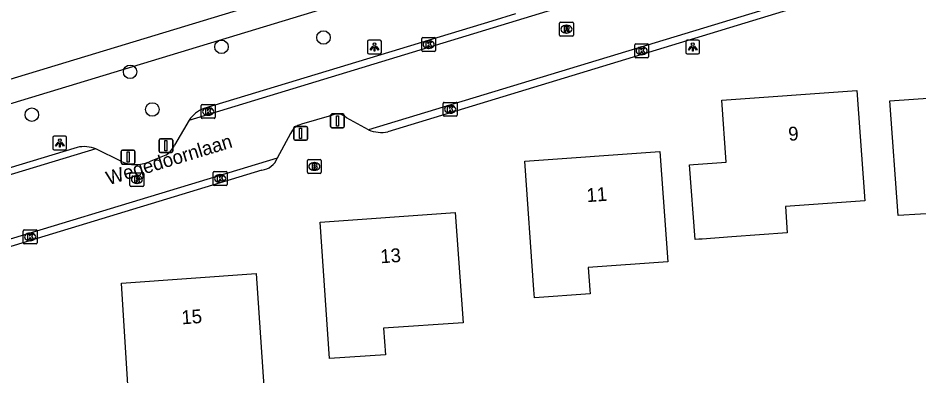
# Model space of a CAD drawing. Extents: x 162675 to 163482, y 379761 to 381227.
# Drawn here: x 162936.4 to 163001.5, y 380743.8 to 380769.6 of the extents above; entities that cross this region are included whole.
import ezdxf

# ---------------------------------------------------------------- set-up
doc = ezdxf.new("R2010")
doc.units = 0
for name, color, linetype in [('IMGEO_Afsluitpaal', 7, 'Continuous'), ('IMGEO_Boom', 7, 'Continuous'), ('IMGEO_Brandkraan', 7, 'Continuous'), ('IMGEO_Kolk', 7, 'Continuous'), ('IMGEO_Lichtpunt', 7, 'Continuous'), ('IMGEO_Openbare_ruimte_label', 7, 'Continuous'), ('IMGEO_Pand', 7, 'Continuous'), ('IMGEO_Pand_nummerreeks', 7, 'Continuous'), ('IMGEO_Rijbaan_lokaal_gesloten', 7, 'Continuous'), ('IMGEO_Rijbaan_lokaal_open', 7, 'Continuous'), ('IMGEO_Rioolput', 7, 'Continuous'), ('IMGEO_Voetpad_open', 7, 'Continuous')]:
    doc.layers.add(name, color=color, linetype=linetype)

msp = doc.modelspace()

# ---------------------------------------------------------------- linework, layer by layer
at = {"layer": 'IMGEO_Afsluitpaal'}
for p, q in [((162958.981, 380761.814), (162958.981, 380762.614)), ((162958.981, 380762.614), (162958.981, 380761.814)), ((162959.081, 380762.714), (162959.871, 380762.714)), ((162959.871, 380762.714), (162959.081, 380762.714)), ((162959.971, 380762.614), (162959.971, 380761.814)), ((162959.971, 380761.814), (162959.971, 380762.614)), ((162956.316, 380760.911), (162956.316, 380761.711)), ((162956.316, 380761.711), (162956.316, 380760.911)), ((162956.416, 380761.811), (162957.206, 380761.811)), ((162957.206, 380761.811), (162956.416, 380761.811)), ((162957.306, 380761.711), (162957.306, 380760.911)), ((162957.306, 380760.911), (162957.306, 380761.711)), ((162959.871, 380761.714), (162959.081, 380761.714)), ((162959.081, 380761.714), (162959.871, 380761.714)), ((162946.576, 380760.02), (162946.576, 380760.82)), ((162946.576, 380760.82), (162946.576, 380760.02)), ((162946.676, 380760.92), (162947.466, 380760.92)), ((162947.466, 380760.92), (162946.676, 380760.92)), ((162947.566, 380760.82), (162947.566, 380760.02)), ((162947.566, 380760.02), (162947.566, 380760.82)), ((162957.206, 380760.811), (162956.416, 380760.811)), ((162956.416, 380760.811), (162957.206, 380760.811)), ((162943.84, 380759.195), (162943.84, 380759.995)), ((162943.84, 380759.995), (162943.84, 380759.195)), ((162943.94, 380760.095), (162944.73, 380760.095)), ((162944.73, 380760.095), (162943.94, 380760.095)), ((162944.83, 380759.995), (162944.83, 380759.195)), ((162944.83, 380759.195), (162944.83, 380759.995)), ((162947.466, 380759.92), (162946.676, 380759.92)), ((162946.676, 380759.92), (162947.466, 380759.92)), ((162944.73, 380759.095), (162943.94, 380759.095)), ((162943.94, 380759.095), (162944.73, 380759.095))]:
    msp.add_line(p, q, dxfattribs=at)
for points in [[(162959.401, 380762.589), (162959.551, 380762.589), (162959.551, 380761.839), (162959.401, 380761.839), (162959.401, 380762.589)], [(162956.736, 380761.686), (162956.886, 380761.686), (162956.886, 380760.936), (162956.736, 380760.936), (162956.736, 380761.686)], [(162946.996, 380760.795), (162947.146, 380760.795), (162947.146, 380760.045), (162946.996, 380760.045), (162946.996, 380760.795)], [(162944.26, 380759.97), (162944.41, 380759.97), (162944.41, 380759.22), (162944.26, 380759.22), (162944.26, 380759.97)]]:
    msp.add_lwpolyline(points, dxfattribs=at)
for centre, start, end in [((162959.081, 380762.614), 90, 180), ((162959.081, 380762.614), 90, 180), ((162959.871, 380762.614), 0, 90), ((162959.871, 380762.614), 360, 90), ((162956.416, 380761.711), 90, 180), ((162956.416, 380761.711), 90, 180), ((162957.206, 380761.711), 0, 90), ((162957.206, 380761.711), 360, 90), ((162959.081, 380761.814), 180, 270), ((162959.081, 380761.814), 180, 270), ((162959.871, 380761.814), 270, 0), ((162959.871, 380761.814), 270, 0), ((162946.676, 380760.82), 90, 180), ((162946.676, 380760.82), 90, 180), ((162947.466, 380760.82), 0, 90), ((162947.466, 380760.82), 360, 90), ((162956.416, 380760.911), 180, 270), ((162956.416, 380760.911), 180, 270), ((162957.206, 380760.911), 270, 0), ((162957.206, 380760.911), 270, 0), ((162943.94, 380759.995), 90, 180), ((162943.94, 380759.995), 90, 180), ((162944.73, 380759.995), 0, 90), ((162944.73, 380759.995), 360, 90), ((162946.676, 380760.02), 180, 270), ((162946.676, 380760.02), 180, 270), ((162947.466, 380760.02), 270, 0), ((162947.466, 380760.02), 270, 0), ((162943.94, 380759.195), 180, 270), ((162943.94, 380759.195), 180, 270), ((162944.73, 380759.195), 270, 0), ((162944.73, 380759.195), 270, 0)]:
    msp.add_arc(centre, 0.1, start, end, dxfattribs=at)
at = {"layer": 'IMGEO_Boom'}
for centre in [(162958.467, 380768.237), (162951.095, 380767.563), (162944.483, 380765.761), (162937.378, 380762.661), (162946.088, 380763.04)]:
    msp.add_circle(centre, 0.489, dxfattribs=at)
at = {"layer": 'IMGEO_Brandkraan'}
for p, q in [((162957.306, 380758.494), (162957.306, 380759.346)), ((162957.381, 380759.42), (162958.233, 380759.42)), ((162957.794, 380759.2), (162957.819, 380759.2)), ((162958.307, 380759.346), (162958.307, 380758.494)), ((162958.233, 380758.42), (162957.381, 380758.42)), ((162957.817, 380758.64), (162957.792, 380758.64))]:
    msp.add_line(p, q, dxfattribs=at)
for points in [[(162957.306, 380758.494), (162957.306, 380759.346)], [(162957.381, 380759.42), (162958.233, 380759.42)], [(162957.654, 380759.12), (162957.654, 380758.72), (162957.867, 380758.72)], [(162957.885, 380759.12), (162957.654, 380759.12)], [(162958.307, 380759.346), (162958.307, 380758.494)], [(162958.233, 380758.42), (162957.381, 380758.42)], [(162957.833, 380759.039), (162957.779, 380759.039), (162957.779, 380758.963)], [(162957.779, 380758.963), (162957.832, 380758.963)], [(162957.841, 380758.887), (162957.779, 380758.887), (162957.779, 380758.806)], [(162957.779, 380758.806), (162957.841, 380758.806)]]:
    msp.add_lwpolyline(points, dxfattribs=at)
for centre, radius, start, end in [((162957.383, 380759.344), 0.0765, 91.55205, 178.44795), ((162957.383, 380759.344), 0.0765, 91.55205, 178.44795), ((162957.889, 380758.975), 0.145, 59.4692, 91.53667), ((162957.914, 380759.022), 0.0922, 285.51372, 58.15012), ((162958.231, 380759.344), 0.0765, 1.55205, 88.44795), ((162958.231, 380759.344), 0.0765, 1.55205, 88.44795), ((162957.383, 380758.496), 0.0765, 181.55205, 268.44795), ((162957.383, 380758.496), 0.0765, 181.55205, 268.44795), ((162957.834, 380759.001), 0.0379, 267.82845, 90.93552), ((162957.842, 380758.846), 0.0404, 269.87594, 90.50774), ((162957.873, 380758.971), 0.251, 268.66757, 293.53466), ((162957.919, 380758.83), 0.105, 301.31148, 78.98903), ((162958.231, 380758.496), 0.0765, 271.55205, 358.44795), ((162958.231, 380758.496), 0.0765, 271.55205, 358.44795)]:
    msp.add_arc(centre, radius, start, end, dxfattribs=at)
for centre, major_axis, ratio, start_param, end_param in [((162957.793, 380758.92), (-0.387, 0.002), 0.722429, 4.712389, 7.853982), ((162957.818, 380758.92), (-0.39, 0.002), 0.717154, 1.570796, 4.712389)]:
    msp.add_ellipse(centre, major_axis=major_axis, ratio=ratio, start_param=start_param, end_param=end_param, dxfattribs=at)
at = {"layer": 'IMGEO_Kolk'}
for p, q in [((162965.647, 380768.231), (162966.499, 380768.231)), ((162965.572, 380767.305), (162965.572, 380768.157)), ((162966.06, 380768.011), (162966.085, 380768.011)), ((162966.573, 380768.157), (162966.573, 380767.305)), ((162980.972, 380766.853), (162980.972, 380767.705)), ((162981.047, 380767.779), (162981.899, 380767.779)), ((162981.46, 380767.559), (162981.485, 380767.559)), ((162981.973, 380767.705), (162981.973, 380766.853)), ((162966.499, 380767.231), (162965.647, 380767.231)), ((162966.083, 380767.451), (162966.058, 380767.451)), ((162981.483, 380766.999), (162981.458, 380766.999)), ((162981.899, 380766.779), (162981.047, 380766.779)), ((162949.627, 380762.471), (162949.627, 380763.323)), ((162949.702, 380763.397), (162950.554, 380763.397)), ((162950.115, 380763.177), (162950.14, 380763.177)), ((162950.628, 380763.323), (162950.628, 380762.471)), ((162967.125, 380762.626), (162967.125, 380763.478)), ((162967.2, 380763.552), (162968.052, 380763.552)), ((162967.613, 380763.332), (162967.638, 380763.332)), ((162968.126, 380763.478), (162968.126, 380762.626)), ((162950.554, 380762.397), (162949.702, 380762.397)), ((162950.138, 380762.617), (162950.113, 380762.617)), ((162968.052, 380762.552), (162967.2, 380762.552)), ((162967.636, 380762.772), (162967.611, 380762.772)), ((162950.492, 380757.624), (162950.492, 380758.476)), ((162950.567, 380758.55), (162951.419, 380758.55)), ((162951.493, 380758.476), (162951.493, 380757.624)), ((162951.003, 380757.77), (162950.978, 380757.77)), ((162950.98, 380758.33), (162951.005, 380758.33)), ((162951.419, 380757.55), (162950.567, 380757.55)), ((162936.756, 380753.4), (162936.756, 380754.252)), ((162936.831, 380754.326), (162937.683, 380754.326)), ((162937.244, 380754.106), (162937.269, 380754.106)), ((162937.757, 380754.252), (162937.757, 380753.4)), ((162937.683, 380753.326), (162936.831, 380753.326)), ((162937.267, 380753.546), (162937.242, 380753.546))]:
    msp.add_line(p, q, dxfattribs=at)
for points in [[(162965.647, 380768.231), (162966.499, 380768.231)], [(162965.572, 380767.305), (162965.572, 380768.157)], [(162965.893, 380767.931), (162966.016, 380767.931), (162966.016, 380767.78), (162966.146, 380767.931), (162966.31, 380767.931), (162966.164, 380767.78), (162966.317, 380767.531), (162966.165, 380767.531), (162966.08, 380767.695), (162966.016, 380767.628), (162966.016, 380767.531), (162965.893, 380767.531), (162965.893, 380767.931)], [(162966.573, 380768.157), (162966.573, 380767.305)], [(162980.972, 380766.853), (162980.972, 380767.705)], [(162981.047, 380767.779), (162981.899, 380767.779)], [(162981.973, 380767.705), (162981.973, 380766.853)], [(162966.499, 380767.231), (162965.647, 380767.231)], [(162981.293, 380767.479), (162981.416, 380767.479), (162981.416, 380767.328), (162981.546, 380767.479), (162981.71, 380767.479), (162981.564, 380767.328), (162981.717, 380767.079), (162981.565, 380767.079), (162981.48, 380767.243), (162981.416, 380767.176), (162981.416, 380767.079), (162981.293, 380767.079), (162981.293, 380767.479)], [(162981.899, 380766.779), (162981.047, 380766.779)], [(162949.627, 380762.471), (162949.627, 380763.323)], [(162949.702, 380763.397), (162950.554, 380763.397)], [(162949.948, 380763.097), (162950.071, 380763.097), (162950.071, 380762.946), (162950.201, 380763.097), (162950.365, 380763.097), (162950.219, 380762.946), (162950.372, 380762.697), (162950.22, 380762.697), (162950.135, 380762.861), (162950.071, 380762.794), (162950.071, 380762.697), (162949.948, 380762.697), (162949.948, 380763.097)], [(162950.628, 380763.323), (162950.628, 380762.471)], [(162967.125, 380762.626), (162967.125, 380763.478)], [(162967.2, 380763.552), (162968.052, 380763.552)], [(162967.446, 380763.252), (162967.569, 380763.252), (162967.569, 380763.101), (162967.699, 380763.252), (162967.863, 380763.252), (162967.717, 380763.101), (162967.87, 380762.852), (162967.718, 380762.852), (162967.633, 380763.016), (162967.569, 380762.949), (162967.569, 380762.852), (162967.446, 380762.852), (162967.446, 380763.252)], [(162968.126, 380763.478), (162968.126, 380762.626)], [(162950.554, 380762.397), (162949.702, 380762.397)], [(162968.052, 380762.552), (162967.2, 380762.552)], [(162950.492, 380757.624), (162950.492, 380758.476)], [(162950.567, 380758.55), (162951.419, 380758.55)], [(162951.493, 380758.476), (162951.493, 380757.624)], [(162950.813, 380758.25), (162950.936, 380758.25), (162950.936, 380758.099), (162951.066, 380758.25), (162951.23, 380758.25), (162951.084, 380758.099), (162951.237, 380757.85), (162951.085, 380757.85), (162951, 380758.014), (162950.936, 380757.947), (162950.936, 380757.85), (162950.813, 380757.85), (162950.813, 380758.25)], [(162951.419, 380757.55), (162950.567, 380757.55)], [(162936.756, 380753.4), (162936.756, 380754.252)], [(162936.831, 380754.326), (162937.683, 380754.326)], [(162937.077, 380754.026), (162937.2, 380754.026), (162937.2, 380753.875), (162937.33, 380754.026), (162937.494, 380754.026), (162937.348, 380753.875), (162937.501, 380753.626), (162937.349, 380753.626), (162937.264, 380753.79), (162937.2, 380753.723), (162937.2, 380753.626), (162937.077, 380753.626), (162937.077, 380754.026)], [(162937.757, 380754.252), (162937.757, 380753.4)], [(162937.683, 380753.326), (162936.831, 380753.326)]]:
    msp.add_lwpolyline(points, dxfattribs=at)
for centre, start, end in [((162965.649, 380768.155), 91.55205, 178.44795), ((162965.649, 380768.155), 91.55205, 178.44795), ((162966.497, 380768.155), 1.55205, 88.44795), ((162966.497, 380768.155), 1.55205, 88.44795), ((162981.049, 380767.703), 91.55205, 178.44795), ((162981.049, 380767.703), 91.55205, 178.44795), ((162981.897, 380767.703), 1.55205, 88.44795), ((162981.897, 380767.703), 1.55205, 88.44795), ((162965.649, 380767.307), 181.55205, 268.44795), ((162965.649, 380767.307), 181.55205, 268.44795), ((162966.497, 380767.307), 271.55205, 358.44795), ((162966.497, 380767.307), 271.55205, 358.44795), ((162981.049, 380766.855), 181.55205, 268.44795), ((162981.049, 380766.855), 181.55205, 268.44795), ((162981.897, 380766.855), 271.55205, 358.44795), ((162981.897, 380766.855), 271.55205, 358.44795), ((162949.704, 380763.321), 91.55205, 178.44795), ((162949.704, 380763.321), 91.55205, 178.44795), ((162950.552, 380763.321), 1.55205, 88.44795), ((162950.552, 380763.321), 1.55205, 88.44795), ((162967.202, 380763.476), 91.55205, 178.44795), ((162967.202, 380763.476), 91.55205, 178.44795), ((162968.05, 380763.476), 1.55205, 88.44795), ((162968.05, 380763.476), 1.55205, 88.44795), ((162949.704, 380762.473), 181.55205, 268.44795), ((162949.704, 380762.473), 181.55205, 268.44795), ((162950.552, 380762.473), 271.55205, 358.44795), ((162950.552, 380762.473), 271.55205, 358.44795), ((162967.202, 380762.628), 181.55205, 268.44795), ((162967.202, 380762.628), 181.55205, 268.44795), ((162968.05, 380762.628), 271.55205, 358.44795), ((162968.05, 380762.628), 271.55205, 358.44795), ((162950.569, 380758.474), 91.55205, 178.44795), ((162950.569, 380758.474), 91.55205, 178.44795), ((162951.417, 380758.474), 1.55205, 88.44795), ((162951.417, 380758.474), 1.55205, 88.44795), ((162950.569, 380757.626), 181.55205, 268.44795), ((162950.569, 380757.626), 181.55205, 268.44795), ((162951.417, 380757.626), 271.55205, 358.44795), ((162951.417, 380757.626), 271.55205, 358.44795), ((162936.833, 380754.25), 91.55205, 178.44795), ((162936.833, 380754.25), 91.55205, 178.44795), ((162937.681, 380754.25), 1.55205, 88.44795), ((162937.681, 380754.25), 1.55205, 88.44795), ((162936.833, 380753.402), 181.55205, 268.44795), ((162936.833, 380753.402), 181.55205, 268.44795), ((162937.681, 380753.402), 271.55205, 358.44795), ((162937.681, 380753.402), 271.55205, 358.44795)]:
    msp.add_arc(centre, 0.0765, start, end, dxfattribs=at)
for centre, major_axis, ratio, start_param, end_param in [((162966.059, 380767.731), (-0.387, 0.002), 0.722429, 4.712389, 7.853982), ((162966.084, 380767.731), (-0.39, 0.002), 0.717154, 1.570796, 4.712389), ((162981.459, 380767.279), (-0.387, 0.002), 0.722429, 4.712389, 7.853982), ((162981.484, 380767.279), (-0.39, 0.002), 0.717154, 1.570796, 4.712389), ((162950.114, 380762.897), (-0.387, 0.002), 0.722429, 4.712389, 7.853982), ((162950.139, 380762.897), (-0.39, 0.002), 0.717154, 1.570796, 4.712389), ((162967.612, 380763.052), (-0.387, 0.002), 0.722429, 4.712389, 7.853982), ((162967.637, 380763.052), (-0.39, 0.002), 0.717154, 1.570796, 4.712389), ((162950.979, 380758.05), (-0.387, 0.002), 0.722429, 4.712389, 7.853982), ((162951.004, 380758.05), (-0.39, 0.002), 0.717154, 1.570796, 4.712389), ((162937.243, 380753.826), (-0.387, 0.002), 0.722429, 4.712389, 7.853982), ((162937.268, 380753.826), (-0.39, 0.002), 0.717154, 1.570796, 4.712389)]:
    msp.add_ellipse(centre, major_axis=major_axis, ratio=ratio, start_param=start_param, end_param=end_param, dxfattribs=at)
at = {"layer": 'IMGEO_Lichtpunt'}
for p, q in [((162961.654, 380767.96), (162961.654, 380767.153)), ((162961.654, 380767.96), (162961.654, 380767.153)), ((162962.556, 380768.055), (162961.748, 380768.055)), ((162962.556, 380768.055), (162961.748, 380768.055)), ((162962.65, 380767.153), (162962.65, 380767.96)), ((162962.65, 380767.153), (162962.65, 380767.96)), ((162984.666, 380767.959), (162984.666, 380767.152)), ((162984.666, 380767.959), (162984.666, 380767.152)), ((162985.568, 380768.054), (162984.76, 380768.054)), ((162985.568, 380768.054), (162984.76, 380768.054)), ((162985.662, 380767.152), (162985.662, 380767.959)), ((162985.662, 380767.152), (162985.662, 380767.959)), ((162961.748, 380767.059), (162962.556, 380767.059)), ((162961.748, 380767.059), (162962.556, 380767.059)), ((162984.76, 380767.058), (162985.568, 380767.058)), ((162984.76, 380767.058), (162985.568, 380767.058)), ((162938.899, 380761.013), (162938.899, 380760.206)), ((162938.899, 380761.013), (162938.899, 380760.206)), ((162939.801, 380761.108), (162938.993, 380761.108)), ((162939.801, 380761.108), (162938.993, 380761.108)), ((162939.895, 380760.206), (162939.895, 380761.013)), ((162939.895, 380760.206), (162939.895, 380761.013)), ((162938.993, 380760.112), (162939.801, 380760.112)), ((162938.993, 380760.112), (162939.801, 380760.112))]:
    msp.add_line(p, q, dxfattribs=at)
for points in [[(162962.028, 380767.624), (162962.067, 380767.596), (162961.879, 380767.334), (162961.841, 380767.361), (162962.028, 380767.624)], [(162962.13, 380767.576), (162962.177, 380767.576), (162962.177, 380767.254), (162962.13, 380767.254), (162962.13, 380767.576)], [(162962.24, 380767.596), (162962.278, 380767.623), (162962.465, 380767.361), (162962.426, 380767.333), (162962.24, 380767.596)], [(162985.04, 380767.623), (162985.079, 380767.595), (162984.891, 380767.333), (162984.853, 380767.36), (162985.04, 380767.623)], [(162985.142, 380767.575), (162985.189, 380767.575), (162985.189, 380767.253), (162985.142, 380767.253), (162985.142, 380767.575)], [(162985.252, 380767.595), (162985.29, 380767.622), (162985.477, 380767.36), (162985.438, 380767.332), (162985.252, 380767.595)], [(162939.273, 380760.677), (162939.312, 380760.649), (162939.124, 380760.387), (162939.086, 380760.414), (162939.273, 380760.677)], [(162939.375, 380760.629), (162939.422, 380760.629), (162939.422, 380760.307), (162939.375, 380760.307), (162939.375, 380760.629)], [(162939.485, 380760.649), (162939.523, 380760.676), (162939.71, 380760.414), (162939.671, 380760.386), (162939.485, 380760.649)]]:
    msp.add_lwpolyline(points, dxfattribs=at)
for centre in [(162962.153, 380767.758), (162985.165, 380767.757), (162939.398, 380760.811)]:
    msp.add_circle(centre, 0.0994, dxfattribs=at)
for centre, start, end in [((162961.748, 380767.96), 90, 180), ((162961.748, 380767.96), 90, 180), ((162962.556, 380767.96), 0, 90), ((162962.556, 380767.96), 0, 90), ((162984.76, 380767.959), 90, 180), ((162984.76, 380767.959), 90, 180), ((162985.568, 380767.959), 0, 90), ((162985.568, 380767.959), 0, 90), ((162961.748, 380767.153), 180, 270), ((162961.748, 380767.153), 180, 270), ((162962.556, 380767.153), 270, 0), ((162962.556, 380767.153), 270, 360), ((162984.76, 380767.152), 180, 270), ((162984.76, 380767.152), 180, 270), ((162985.568, 380767.152), 270, 0), ((162985.568, 380767.152), 270, 360), ((162938.993, 380761.013), 90, 180), ((162938.993, 380761.013), 90, 180), ((162939.801, 380761.013), 0, 90), ((162939.801, 380761.013), 0, 90), ((162938.993, 380760.206), 180, 270), ((162938.993, 380760.206), 180, 270), ((162939.801, 380760.206), 270, 0), ((162939.801, 380760.206), 270, 360)]:
    msp.add_arc(centre, 0.0946, start, end, dxfattribs=at)
at = {"layer": 'IMGEO_Pand'}
for points in [[(163002.362, 380765.911), (163002.176, 380768.534), (163011.975, 380769.115), (163012.657, 380759.471), (163003.019, 380758.872), (163003.253, 380755.563), (163000.013, 380755.362), (162999.426, 380763.668), (163002.505, 380763.886), (163002.362, 380765.911)], [(162984.942, 380759.04), (162985.218, 380759.06), (162987.587, 380759.234), (162987.26, 380763.699), (162997.035, 380764.416), (162997.62, 380756.437), (162991.866, 380756.015), (162992.003, 380754.12), (162987.984, 380753.826), (162985.851, 380753.67), (162985.614, 380753.653), (162985.338, 380753.632), (162984.942, 380759.04)], [(162973.731, 380749.423), (162973.689, 380750), (162973.017, 380759.297), (162982.788, 380760.004), (162983.365, 380752.025), (162977.61, 380751.608), (162977.729, 380750), (162977.75, 380749.714), (162973.731, 380749.423)], [(162958.892, 380745.029), (162958.226, 380754.895), (162967.998, 380755.581), (162968.557, 380747.619), (162962.812, 380747.229), (162962.943, 380745.304), (162958.892, 380745.029)], [(162948.397, 380742.631), (162948.527, 380740.706), (162944.477, 380740.431), (162943.85, 380750.482), (162953.611, 380751.168), (162954.164, 380743.023), (162948.397, 380742.631)]]:
    msp.add_lwpolyline(points, dxfattribs=at)
at = {"layer": 'IMGEO_Rijbaan_lokaal_gesloten'}
for points in [[(162948.75, 380762.271), (163016.688, 380782.965)], [(163011.738, 380776.78), (163011.53, 380776.704), (162961.731, 380761.565)], [(162959.041, 380762.599), (162956.873, 380761.967)], [(162961.731, 380761.565), (162960.12, 380762.434)], [(162948.75, 380762.271), (162947.7, 380760.456)], [(162956.082, 380761.304), (162955.124, 380759.519)], [(162942.012, 380760.182), (162860.899, 380735.613)], [(162943.853, 380759.265), (162942.012, 380760.182)], [(162947.067, 380759.724), (162945.85, 380759.242)], [(162955.124, 380759.519), (162899.799, 380742.755), (162875.852, 380735.497)]]:
    msp.add_lwpolyline(points, dxfattribs=at)
for centre, radius, start, end in [((162959.469, 380761.791), 0.915, 44.68506, 117.92638), ((162957.184, 380760.793), 1.215, 104.83497, 155.10313), ((162946.058, 380761.236), 1.818, 303.71407, 334.58244), ((162944.879, 380761.679), 2.623, 246.96286, 291.71742)]:
    msp.add_arc(centre, radius, start, end, dxfattribs=at)
at = {"layer": 'IMGEO_Rijbaan_lokaal_open'}
for points in [[(163011.662, 380776.211), (162963.124, 380761.423)], [(162972.355, 380769.952), (162970.637, 380769.431), (162949.808, 380763.113)], [(162940.66, 380760.298), (162934.024, 380758.285), (162927.653, 380756.396)], [(162954.012, 380758.66), (162897.8, 380741.576), (162880.446, 380736.315), (162878.841, 380735.907), (162876.106, 380735.042)]]:
    msp.add_lwpolyline(points, dxfattribs=at)
for centre, radius, start, end in [((162950.864, 380760.7), 2.634, 113.64238, 143.38606), ((162962.653, 380763.708), 2.333, 246.71848, 281.64047), ((162941.15, 380758.073), 2.278, 67.76711, 102.42509), ((162953.895, 380759.961), 1.306, 275.15026, 340.22062)]:
    msp.add_arc(centre, radius, start, end, dxfattribs=at)
at = {"layer": 'IMGEO_Rioolput'}
for p, q in [((162975.536, 380768.418), (162975.536, 380769.27)), ((162975.611, 380769.344), (162976.463, 380769.344)), ((162976.024, 380769.124), (162976.049, 380769.124)), ((162976.537, 380769.27), (162976.537, 380768.418)), ((162976.463, 380768.344), (162975.611, 380768.344)), ((162976.047, 380768.564), (162976.022, 380768.564)), ((162944.551, 380758.469), (162945.403, 380758.469)), ((162944.476, 380757.543), (162944.476, 380758.395)), ((162944.964, 380758.249), (162944.989, 380758.249)), ((162945.477, 380758.395), (162945.477, 380757.543)), ((162945.403, 380757.469), (162944.551, 380757.469)), ((162944.987, 380757.689), (162944.962, 380757.689))]:
    msp.add_line(p, q, dxfattribs=at)
for points in [[(162975.536, 380768.418), (162975.536, 380769.27)], [(162975.611, 380769.344), (162976.463, 380769.344)], [(162976.125, 380769.042), (162975.873, 380769.044), (162975.873, 380768.644)], [(162976.051, 380768.963), (162975.997, 380768.963), (162975.997, 380768.882)], [(162975.997, 380768.882), (162976.049, 380768.882)], [(162976.537, 380769.27), (162976.537, 380768.418)], [(162976.463, 380768.344), (162975.611, 380768.344)], [(162975.873, 380768.644), (162975.997, 380768.644), (162975.997, 380768.806), (162976.008, 380768.806)], [(162976.055, 380768.777), (162976.126, 380768.644), (162976.266, 380768.644), (162976.201, 380768.77)], [(162944.551, 380758.469), (162945.403, 380758.469)], [(162944.476, 380757.543), (162944.476, 380758.395)], [(162945.065, 380758.167), (162944.813, 380758.169), (162944.813, 380757.769)], [(162944.813, 380757.769), (162944.937, 380757.769), (162944.937, 380757.931), (162944.948, 380757.931)], [(162944.991, 380758.088), (162944.937, 380758.088), (162944.937, 380758.007)], [(162944.937, 380758.007), (162944.989, 380758.007)], [(162944.995, 380757.902), (162945.066, 380757.769), (162945.206, 380757.769), (162945.141, 380757.895)], [(162945.477, 380758.395), (162945.477, 380757.543)], [(162945.403, 380757.469), (162944.551, 380757.469)]]:
    msp.add_lwpolyline(points, dxfattribs=at)
for centre, radius, start, end in [((162975.613, 380769.268), 0.0765, 91.55205, 178.44795), ((162975.613, 380769.268), 0.0765, 91.55205, 178.44795), ((162976.033, 380769.071), 0.19, 274.7715, 282.96867), ((162976.057, 380768.867), 0.0964, 77.00612, 93.18647), ((162976.071, 380768.924), 0.0378, 276.66336, 79.67722), ((162976.124, 380768.932), 0.109, 350.36119, 89.41601), ((162976.122, 380768.932), 0.112, 277.58423, 350.98172), ((162976.106, 380768.717), 0.108, 29.51342, 73.79051), ((162976.461, 380769.268), 0.0765, 1.55205, 88.44795), ((162976.461, 380769.268), 0.0765, 1.55205, 88.44795), ((162975.613, 380768.42), 0.0765, 181.55205, 268.44795), ((162975.613, 380768.42), 0.0765, 181.55205, 268.44795), ((162976.007, 380768.753), 0.0533, 26.02933, 88.69889), ((162976.461, 380768.42), 0.0765, 271.55205, 358.44795), ((162976.461, 380768.42), 0.0765, 271.55205, 358.44795), ((162944.553, 380758.393), 0.0765, 91.55205, 178.44795), ((162944.553, 380758.393), 0.0765, 91.55205, 178.44795), ((162945.401, 380758.393), 0.0765, 1.55205, 88.44795), ((162945.401, 380758.393), 0.0765, 1.55205, 88.44795), ((162944.947, 380757.878), 0.0533, 26.02933, 88.69889), ((162944.973, 380758.196), 0.19, 274.7715, 282.96867), ((162944.997, 380757.992), 0.0964, 77.00612, 93.18647), ((162945.011, 380758.049), 0.0378, 276.66336, 79.67722), ((162945.064, 380758.057), 0.109, 350.36119, 89.41601), ((162945.062, 380758.057), 0.112, 277.58423, 350.98172), ((162945.046, 380757.842), 0.108, 29.51342, 73.79051), ((162944.553, 380757.545), 0.0765, 181.55205, 268.44795), ((162944.553, 380757.545), 0.0765, 181.55205, 268.44795), ((162945.401, 380757.545), 0.0765, 271.55205, 358.44795), ((162945.401, 380757.545), 0.0765, 271.55205, 358.44795)]:
    msp.add_arc(centre, radius, start, end, dxfattribs=at)
for centre, major_axis, ratio, start_param, end_param in [((162976.023, 380768.844), (-0.387, 0.002), 0.722429, 4.712389, 7.853982), ((162976.048, 380768.844), (-0.39, 0.002), 0.717154, 1.570796, 4.712389), ((162944.963, 380757.969), (-0.387, 0.002), 0.722429, 4.712389, 7.853982), ((162944.988, 380757.969), (-0.39, 0.002), 0.717154, 1.570796, 4.712389)]:
    msp.add_ellipse(centre, major_axis=major_axis, ratio=ratio, start_param=start_param, end_param=end_param, dxfattribs=at)
at = {"layer": 'IMGEO_Voetpad_open'}
for points in [[(162925.869, 380762.226), (162926.02, 380762.276), (162926.406, 380762.393), (162971.79, 380776.161), (162971.978, 380776.218)], [(162972.457, 380774.578), (162972.146, 380774.484), (162971.888, 380774.406), (162927.651, 380760.958), (162926.806, 380760.701), (162926.377, 380760.557)]]:
    msp.add_lwpolyline(points, dxfattribs=at)

# ---------------------------------------------------------------- texts
at = {"layer": 'IMGEO_Openbare_ruimte_label'}
msp.add_text('Wegedoornlaan', height=1, rotation=16.98473, dxfattribs=at).set_placement((162942.927, 380757.559))
at = {"layer": 'IMGEO_Pand_nummerreeks'}
for s, rotation, p in [('9', 4.19405, (162992.113, 380760.766)), ('11', 4.13853, (162977.52, 380756.334)), ('13', 4.01589, (162962.612, 380751.915)), ('15', 4.01839, (162948.23, 380747.502))]:
    msp.add_text(s, height=1, rotation=rotation, dxfattribs=at).set_placement(p)

doc.saveas('drawing.dxf')
